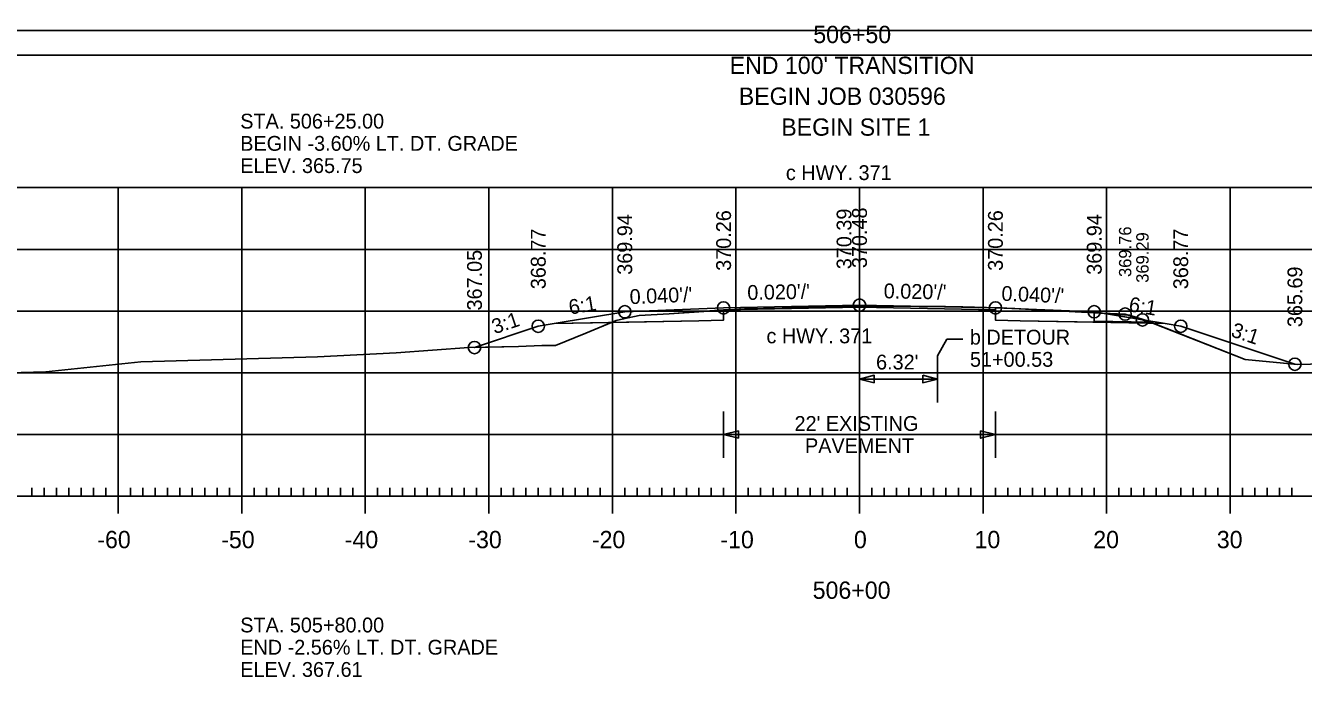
# Model space of a CAD drawing. Extents: x 1368910 to 1369601, y 380116 to 380950.
# Drawn here: x 1369012.7 to 1369116.2, y 380363.7 to 380417.5 of the extents above; entities that cross this region are included whole.
import ezdxf

# ---------------------------------------------------------------- set-up
doc = ezdxf.new("R2010")
doc.units = 0
for name, color, linetype in [('_STAGE 1 CUT', 7, 'Continuous'), ('_STAGE 1 FILL', 7, 'Continuous'), ('_STAGE 2 CUT', 7, 'Continuous'), ('_STAGE 2 FILL', 7, 'Continuous'), ('_STAGE 3 CUT', 7, 'Continuous'), ('Default', 7, 'Continuous'), ('Notes', 7, 'Continuous'), ('R_Alt Surface', 7, 'Continuous'), ('R_Axis', 7, 'Continuous'), ('R_Axis Annot', 7, 'Continuous'), ('R_Border Plan-Plan', 7, 'Continuous'), ('R_Detour Surface', 7, 'Continuous'), ('R_Exist Surface', 7, 'Continuous'), ('R_Fin Surface', 7, 'Continuous'), ('R_Grid', 7, 'Continuous'), ('R_No Plot', 7, 'Continuous'), ('R_ROW Annot', 7, 'Continuous'), ('R_Xsect Elev', 7, 'Continuous'), ('R_Xsect Elev Detour', 7, 'Continuous'), ('R_Xsect Slope', 7, 'Continuous')]:
    doc.layers.add(name, color=color, linetype=linetype)

msp = doc.modelspace()

# ---------------------------------------------------------------- linework, layer by layer
at = {"layer": '_STAGE 1 CUT'}
for p, q in [((1369092.8, 380394.62), (1369091.24, 380394.68)), ((1369091.24, 380394.68), (1369091.24, 380394.51))]:
    msp.add_line(p, q, dxfattribs=at)
for points in [[(1369091.24, 380394.51), (1369091.25, 380393.68), (1369093.24, 380393.64), (1369104.02, 380393.43)], [(1369104.02, 380393.43), (1369103.41, 380393.67), (1369103.29, 380393.71), (1369102.09, 380394.09), (1369101.98, 380394.1), (1369100.11, 380394.22), (1369099.31, 380394.27), (1369099.24, 380394.28), (1369099.24, 380394.28), (1369099.19, 380394.28), (1369098.22, 380394.33), (1369092.8, 380394.62)]]:
    msp.add_lwpolyline(points, dxfattribs=at)
at = {"layer": '_STAGE 1 FILL'}
for p, q in [((1369104.97, 380393.41), (1369104.02, 380393.43)), ((1369104.02, 380393.43), (1369111.46, 380390.5))]:
    msp.add_line(p, q, dxfattribs=at)
for points in [[(1369115.48, 380390.12), (1369106.24, 380393.19), (1369104.97, 380393.41)], [(1369111.46, 380390.5), (1369114.56, 380390.19), (1369115.48, 380390.12)]]:
    msp.add_lwpolyline(points, dxfattribs=at)
at = {"layer": '_STAGE 2 CUT'}
msp.add_line((1369060.17, 380393.5), (1369067.24, 380393.64), dxfattribs=at)
for points in [[(1369069.24, 380394.51), (1369064.83, 380394.21), (1369062.41, 380394.05), (1369061.15, 380393.78), (1369060.55, 380393.66), (1369060.17, 380393.5)], [(1369067.24, 380393.64), (1369069.23, 380393.68), (1369069.24, 380394.51)]]:
    msp.add_lwpolyline(points, dxfattribs=at)
at = {"layer": '_STAGE 2 FILL'}
msp.add_line((1369060.17, 380393.5), (1369055.52, 380393.41), dxfattribs=at)
for points in [[(1369049.08, 380391.47), (1369052.65, 380391.55), (1369054.53, 380391.62), (1369055.64, 380391.64), (1369058.09, 380392.64), (1369060.17, 380393.5)], [(1369055.52, 380393.41), (1369054.24, 380393.19), (1369049.08, 380391.47)]]:
    msp.add_lwpolyline(points, dxfattribs=at)
at = {"layer": '_STAGE 3 CUT'}
for p, q in [((1369099.9, 380394.25), (1369100.11, 380394.22)), ((1369100.11, 380394.22), (1369103.14, 380393.71))]:
    msp.add_line(p, q, dxfattribs=at)
msp.add_lwpolyline([(1369103.14, 380393.71), (1369101.98, 380394.1), (1369101.74, 380394.18), (1369099.9, 380394.25)], dxfattribs=at)
at = {"layer": 'Default'}
msp.add_line((1369080.24, 380388.92), (1369086.56, 380388.92), dxfattribs=at)
msp.add_lwpolyline([(1369086.56, 380390.8), (1369087.31, 380392.14), (1369088.61, 380392.14)], dxfattribs=at)
at = {"layer": 'R_Alt Surface'}
for points in [[(1369055.52, 380393.41), (1369067.24, 380393.64), (1369069.23, 380393.68), (1369069.24, 380394.51), (1369080.24, 380394.73), (1369091.24, 380394.51), (1369091.25, 380393.68), (1369093.24, 380393.64), (1369104.97, 380393.41)], [(1369099.24, 380394.28), (1369099.24, 380393.6), (1369103.73, 380393.51)]]:
    msp.add_lwpolyline(points, dxfattribs=at)
at = {"layer": 'R_Axis'}
for p, q in [((1369020.24, 380378.02), (1369020.24, 380380.82)), ((1369030.24, 380378.02), (1369030.24, 380380.82)), ((1369040.24, 380378.02), (1369040.24, 380380.82)), ((1369050.24, 380378.02), (1369050.24, 380380.82)), ((1369060.24, 380378.02), (1369060.24, 380380.82)), ((1369070.24, 380378.02), (1369070.24, 380380.82)), ((1369080.24, 380378.02), (1369080.24, 380380.82)), ((1369090.24, 380378.02), (1369090.24, 380380.82)), ((1369100.24, 380378.02), (1369100.24, 380380.82)), ((1369110.24, 380378.02), (1369110.24, 380380.82)), ((1368940.24, 380379.42), (1369220.24, 380379.42)), ((1369013.24, 380379.42), (1369013.24, 380380.12)), ((1369014.24, 380379.42), (1369014.24, 380380.12)), ((1369015.24, 380379.42), (1369015.24, 380380.12)), ((1369016.24, 380379.42), (1369016.24, 380380.12)), ((1369017.24, 380379.42), (1369017.24, 380380.12)), ((1369018.24, 380379.42), (1369018.24, 380380.12)), ((1369019.24, 380379.42), (1369019.24, 380380.12)), ((1369021.24, 380379.42), (1369021.24, 380380.12)), ((1369022.24, 380379.42), (1369022.24, 380380.12)), ((1369023.24, 380379.42), (1369023.24, 380380.12)), ((1369024.24, 380379.42), (1369024.24, 380380.12)), ((1369025.24, 380379.42), (1369025.24, 380380.12)), ((1369026.24, 380379.42), (1369026.24, 380380.12)), ((1369027.24, 380379.42), (1369027.24, 380380.12)), ((1369028.24, 380379.42), (1369028.24, 380380.12)), ((1369029.24, 380379.42), (1369029.24, 380380.12)), ((1369031.24, 380379.42), (1369031.24, 380380.12)), ((1369032.24, 380379.42), (1369032.24, 380380.12)), ((1369033.24, 380379.42), (1369033.24, 380380.12)), ((1369034.24, 380379.42), (1369034.24, 380380.12)), ((1369035.24, 380379.42), (1369035.24, 380380.12)), ((1369036.24, 380379.42), (1369036.24, 380380.12)), ((1369037.24, 380379.42), (1369037.24, 380380.12)), ((1369038.24, 380379.42), (1369038.24, 380380.12)), ((1369039.24, 380379.42), (1369039.24, 380380.12)), ((1369041.24, 380379.42), (1369041.24, 380380.12)), ((1369042.24, 380379.42), (1369042.24, 380380.12)), ((1369043.24, 380379.42), (1369043.24, 380380.12)), ((1369044.24, 380379.42), (1369044.24, 380380.12)), ((1369045.24, 380379.42), (1369045.24, 380380.12)), ((1369046.24, 380379.42), (1369046.24, 380380.12)), ((1369047.24, 380379.42), (1369047.24, 380380.12)), ((1369048.24, 380379.42), (1369048.24, 380380.12)), ((1369049.24, 380379.42), (1369049.24, 380380.12)), ((1369051.24, 380379.42), (1369051.24, 380380.12)), ((1369052.24, 380379.42), (1369052.24, 380380.12)), ((1369053.24, 380379.42), (1369053.24, 380380.12)), ((1369054.24, 380379.42), (1369054.24, 380380.12)), ((1369055.24, 380379.42), (1369055.24, 380380.12)), ((1369056.24, 380379.42), (1369056.24, 380380.12)), ((1369057.24, 380379.42), (1369057.24, 380380.12)), ((1369058.24, 380379.42), (1369058.24, 380380.12)), ((1369059.24, 380379.42), (1369059.24, 380380.12)), ((1369061.24, 380379.42), (1369061.24, 380380.12)), ((1369062.24, 380379.42), (1369062.24, 380380.12)), ((1369063.24, 380379.42), (1369063.24, 380380.12)), ((1369064.24, 380379.42), (1369064.24, 380380.12)), ((1369065.24, 380379.42), (1369065.24, 380380.12)), ((1369066.24, 380379.42), (1369066.24, 380380.12)), ((1369067.24, 380379.42), (1369067.24, 380380.12)), ((1369068.24, 380379.42), (1369068.24, 380380.12)), ((1369069.24, 380379.42), (1369069.24, 380380.12)), ((1369071.24, 380379.42), (1369071.24, 380380.12)), ((1369072.24, 380379.42), (1369072.24, 380380.12)), ((1369073.24, 380379.42), (1369073.24, 380380.12)), ((1369074.24, 380379.42), (1369074.24, 380380.12)), ((1369075.24, 380379.42), (1369075.24, 380380.12)), ((1369076.24, 380379.42), (1369076.24, 380380.12)), ((1369077.24, 380379.42), (1369077.24, 380380.12)), ((1369078.24, 380379.42), (1369078.24, 380380.12)), ((1369079.24, 380379.42), (1369079.24, 380380.12)), ((1369081.24, 380379.42), (1369081.24, 380380.12)), ((1369082.24, 380379.42), (1369082.24, 380380.12)), ((1369083.24, 380379.42), (1369083.24, 380380.12)), ((1369084.24, 380379.42), (1369084.24, 380380.12)), ((1369085.24, 380379.42), (1369085.24, 380380.12)), ((1369086.24, 380379.42), (1369086.24, 380380.12)), ((1369087.24, 380379.42), (1369087.24, 380380.12)), ((1369088.24, 380379.42), (1369088.24, 380380.12)), ((1369089.24, 380379.42), (1369089.24, 380380.12)), ((1369091.24, 380379.42), (1369091.24, 380380.12)), ((1369092.24, 380379.42), (1369092.24, 380380.12)), ((1369093.24, 380379.42), (1369093.24, 380380.12)), ((1369094.24, 380379.42), (1369094.24, 380380.12)), ((1369095.24, 380379.42), (1369095.24, 380380.12)), ((1369096.24, 380379.42), (1369096.24, 380380.12)), ((1369097.24, 380379.42), (1369097.24, 380380.12)), ((1369098.24, 380379.42), (1369098.24, 380380.12)), ((1369099.24, 380379.42), (1369099.24, 380380.12)), ((1369101.24, 380379.42), (1369101.24, 380380.12)), ((1369102.24, 380379.42), (1369102.24, 380380.12)), ((1369103.24, 380379.42), (1369103.24, 380380.12)), ((1369104.24, 380379.42), (1369104.24, 380380.12)), ((1369105.24, 380379.42), (1369105.24, 380380.12)), ((1369106.24, 380379.42), (1369106.24, 380380.12)), ((1369107.24, 380379.42), (1369107.24, 380380.12)), ((1369108.24, 380379.42), (1369108.24, 380380.12)), ((1369109.24, 380379.42), (1369109.24, 380380.12)), ((1369111.24, 380379.42), (1369111.24, 380380.12)), ((1369112.24, 380379.42), (1369112.24, 380380.12)), ((1369113.24, 380379.42), (1369113.24, 380380.12)), ((1369114.24, 380379.42), (1369114.24, 380380.12)), ((1369115.24, 380379.42), (1369115.24, 380380.12))]:
    msp.add_line(p, q, dxfattribs=at)
at = {"layer": 'R_Border Plan-Plan'}
msp.add_line((1368922.24, 380417.15), (1369238.42, 380417.15), dxfattribs=at)
at = {"layer": 'R_Detour Surface'}
msp.add_lwpolyline([(1369099.24, 380394.28), (1369101.74, 380394.18), (1369103.14, 380393.71), (1369103.73, 380393.51)], dxfattribs=at)
at = {"layer": 'R_Exist Surface'}
msp.add_lwpolyline([(1369001.46, 380389.16), (1369014.38, 380389.49), (1369022.08, 380390.3), (1369036.36, 380390.71), (1369042.74, 380391.04), (1369048.63, 380391.46), (1369052.65, 380391.55), (1369054.53, 380391.62), (1369055.64, 380391.64), (1369058.09, 380392.64), (1369060.55, 380393.66), (1369061.15, 380393.78), (1369062.41, 380394.05), (1369064.83, 380394.21), (1369069.67, 380394.53), (1369070.13, 380394.56), (1369070.92, 380394.61), (1369073.99, 380394.66), (1369076.23, 380394.73), (1369077.25, 380394.77), (1369078.34, 380394.78), (1369080.12, 380394.81), (1369080.63, 380394.82), (1369085.08, 380394.79), (1369087.2, 380394.78), (1369088.59, 380394.76), (1369091.47, 380394.69), (1369091.65, 380394.68), (1369098.22, 380394.33), (1369099.19, 380394.28), (1369099.31, 380394.27), (1369102.09, 380394.09), (1369103.29, 380393.71), (1369111.46, 380390.5), (1369114.56, 380390.19), (1369115.67, 380390.1), (1369121.04, 380390.24)], dxfattribs=at)
at = {"layer": 'R_Fin Surface'}
msp.add_lwpolyline([(1369049.08, 380391.47), (1369054.24, 380393.19), (1369055.52, 380393.41), (1369061.24, 380394.36), (1369069.24, 380394.68), (1369080.24, 380394.9), (1369091.24, 380394.68), (1369099.24, 380394.36), (1369104.97, 380393.41), (1369106.24, 380393.19), (1369115.48, 380390.12)], dxfattribs=at)
at = {"layer": 'R_Grid'}
for p, q in [((1368940.24, 380404.42), (1369220.24, 380404.42)), ((1369020.24, 380379.42), (1369020.24, 380404.42)), ((1369030.24, 380379.42), (1369030.24, 380404.42)), ((1369040.24, 380379.42), (1369040.24, 380404.42)), ((1369050.24, 380379.42), (1369050.24, 380404.42)), ((1369060.24, 380379.42), (1369060.24, 380404.42)), ((1369070.24, 380379.42), (1369070.24, 380404.42)), ((1369080.24, 380379.42), (1369080.24, 380404.42)), ((1369090.24, 380379.42), (1369090.24, 380404.42)), ((1369100.24, 380379.42), (1369100.24, 380404.42)), ((1369110.24, 380379.42), (1369110.24, 380404.42)), ((1368940.24, 380399.42), (1369220.24, 380399.42)), ((1368940.24, 380394.42), (1369220.24, 380394.42)), ((1368940.24, 380389.42), (1369220.24, 380389.42)), ((1368940.24, 380384.42), (1369220.24, 380384.42)), ((1368940.24, 380379.42), (1369220.24, 380379.42))]:
    msp.add_line(p, q, dxfattribs=at)
at = {"layer": 'R_No Plot'}
msp.add_lwpolyline([(1368924.24, 380415.15), (1369236.42, 380415.15), (1369236.42, 380316.42), (1368924.24, 380316.42)], close=True, dxfattribs=at)
for centre in [(1369061.24, 380394.36), (1369069.24, 380394.68), (1369080.24, 380394.9), (1369091.24, 380394.68), (1369099.24, 380394.36), (1369101.74, 380394.18), (1369054.24, 380393.19), (1369103.14, 380393.71), (1369106.24, 380393.19), (1369049.08, 380391.47), (1369115.48, 380390.12)]:
    msp.add_circle(centre, 0.5, dxfattribs=at)
at = {"layer": 'R_ROW Annot'}
for p, q in [((1369080.24, 380387.03), (1369080.24, 380390.8)), ((1369086.56, 380387.03), (1369086.56, 380390.8)), ((1369069.24, 380382.54), (1369069.24, 380386.3)), ((1369091.24, 380382.54), (1369091.24, 380386.3)), ((1369091.24, 380384.42), (1369069.24, 380384.42))]:
    msp.add_line(p, q, dxfattribs=at)
for points in [[(1369081.44, 380388.62), (1369080.24, 380388.92), (1369081.44, 380389.22)], [(1369085.36, 380389.22), (1369086.56, 380388.92), (1369085.36, 380388.62)], [(1369070.44, 380384.12), (1369069.24, 380384.42), (1369070.44, 380384.72)], [(1369090.04, 380384.72), (1369091.24, 380384.42), (1369090.04, 380384.12)]]:
    msp.add_lwpolyline(points, close=True, dxfattribs=at)

# ---------------------------------------------------------------- texts
at = {"layer": 'Notes'}
for s, p in [('STA. 506+25.00', (1369030.12, 380409.2)), ('BEGIN -3.60% LT. DT. GRADE', (1369030.12, 380407.4)), ('ELEV. 365.75', (1369030.12, 380405.6)), ('c HWY. 371', (1369074.28, 380405.03)), ('c HWY. 371', (1369072.71, 380391.81)), ('b DETOUR', (1369089.17, 380391.71)), ('51+00.53', (1369089.18, 380389.91)), ('STA. 505+80.00', (1369030.12, 380368.4)), ('END -2.56% LT. DT. GRADE', (1369030.12, 380366.6)), ('ELEV. 367.61', (1369030.12, 380364.8))]:
    msp.add_text(s, height=1.2, dxfattribs=at).set_placement(p)
at = {"layer": 'R_Axis Annot'}
for s, p in [('506+50', (1369076.5, 380416.12)), ("END 100' TRANSITION", (1369069.73, 380413.62)), ('BEGIN JOB 030596', (1369070.47, 380411.12)), ('BEGIN SITE 1', (1369073.91, 380408.62)), ('-60', (1369018.55, 380375.22)), ('-50', (1369028.58, 380375.22)), ('-40', (1369038.58, 380375.22)), ('-30', (1369048.58, 380375.22)), ('-20', (1369058.58, 380375.22)), ('-10', (1369068.98, 380375.22)), ('0', (1369079.79, 380375.22)), ('10', (1369089.55, 380375.22)), ('20', (1369099.16, 380375.22)), ('30', (1369109.16, 380375.22)), ('506+00', (1369076.45, 380371.12))]:
    msp.add_text(s, height=1.4, dxfattribs=at).set_placement(p)
at = {"layer": 'R_ROW Annot'}
for s, p in [("6.32'", (1369081.58, 380389.69)), ("22' EXISTING", (1369074.98, 380384.72)), ('PAVEMENT', (1369075.83, 380382.92))]:
    msp.add_text(s, height=1.2, dxfattribs=at).set_placement(p)
at = {"layer": 'R_Xsect Elev'}
for s, p in [('369.94', (1369061.84, 380397.36)), ('370.26', (1369069.84, 380397.68)), ('370.39', (1369079.59, 380397.81)), ('370.48', (1369080.84, 380397.9)), ('370.26', (1369091.84, 380397.68)), ('369.94', (1369099.84, 380397.36)), ('368.77', (1369054.84, 380396.19)), ('368.77', (1369106.84, 380396.19)), ('367.05', (1369049.68, 380394.47)), ('365.69', (1369116.08, 380393.12))]:
    msp.add_text(s, height=1.2, rotation=90, dxfattribs=at).set_placement(p)
at = {"layer": 'R_Xsect Elev Detour'}
for s, p in [('369.76', (1369102.24, 380397.18)), ('369.29', (1369103.64, 380396.71))]:
    msp.add_text(s, height=1, rotation=90, dxfattribs=at).set_placement(p)
at = {"layer": 'R_Xsect Slope'}
for s, rotation, p in [("0.040'/'", 2.2906, (1369061.66, 380394.98)), ("0.020'/'", 1.1458, (1369071.17, 380395.32)), ("0.020'/'", 358.8542, (1369082.19, 380395.46)), ("0.040'/'", 357.7094, (1369091.71, 380395.26)), ('6:1', 9.4623, (1369056.81, 380394.13)), ('6:1', 350.5377, (1369101.98, 380394.41)), ('3:1', 18.4349, (1369050.71, 380392.54)), ('3:1', 341.5651, (1369110.23, 380392.39))]:
    msp.add_text(s, height=1.2, rotation=rotation, dxfattribs=at).set_placement(p)

doc.saveas('drawing.dxf')
